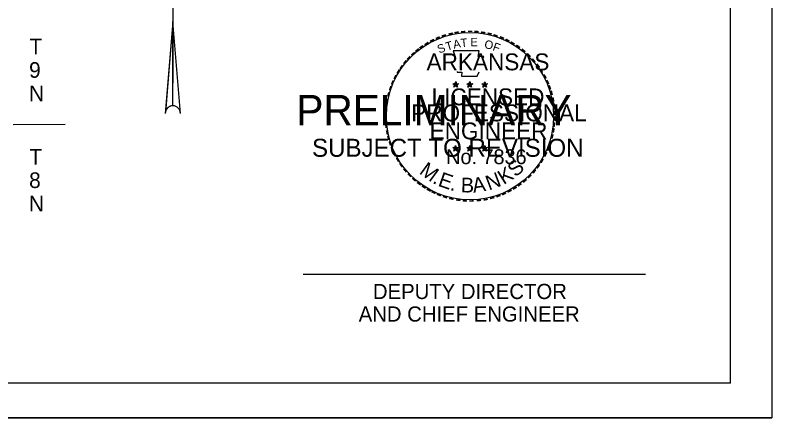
# Model space of a CAD drawing. Extents: x -117616 to 64730, y 54117 to 789866.
# Drawn here: x 63857 to 64730, y 54117 to 54581 of the extents above; entities that cross this region are included whole.
import ezdxf

# ---------------------------------------------------------------- set-up
doc = ezdxf.new("R2010")
doc.units = 0
for name, color, linetype in [('Default', 7, 'Continuous'), ('R_Border', 7, 'Continuous'), ('R_Border PE', 7, 'Continuous'), ('R_Border Prem', 7, 'Continuous'), ('R_Dimension', 7, 'Continuous'), ('R_Draft', 7, 'Continuous'), ('R_No Plot', 7, 'Continuous')]:
    doc.layers.add(name, color=color, linetype=linetype)

msp = doc.modelspace()

# ---------------------------------------------------------------- linework, layer by layer
at = {"layer": 'R_Border'}
for q in [(64682.04, 56211.92), (61520.24, 54157.32)]:
    msp.add_line((64682.04, 54157.32), q, dxfattribs=at)
at = {"layer": 'R_Border PE'}
for p, q in [((64361.7, 54502.45), (64365.1, 54501.35)), ((64361.7, 54502.45), (64364.2, 54502.05)), ((64361.7, 54502.45), (64364, 54501.25)), ((64363, 54498.45), (64365.1, 54501.35)), ((64363, 54498.45), (64364.2, 54500.85)), ((64363, 54498.45), (64365, 54500.55)), ((64365.1, 54504.95), (64364.7, 54502.45)), ((64367.2, 54498.45), (64365, 54500.55)), ((64365.1, 54501.35), (64365.1, 54504.95)), ((64365.1, 54504.95), (64365.6, 54502.55)), ((64368.4, 54502.45), (64365.1, 54501.35)), ((64367.2, 54498.45), (64365.1, 54501.35)), ((64368.4, 54502.45), (64365.7, 54501.95)), ((64367.2, 54498.45), (64365.8, 54501.25)), ((64368.4, 54502.45), (64366.5, 54501.45)), ((64378, 54502.45), (64381.4, 54501.35)), ((64378, 54502.45), (64380.4, 54502.05)), ((64378, 54502.45), (64380.2, 54501.25)), ((64379.2, 54498.45), (64381.4, 54501.35)), ((64379.2, 54498.45), (64380.5, 54500.85)), ((64379.2, 54498.45), (64381.3, 54500.55)), ((64381.4, 54504.95), (64381, 54502.45)), ((64383.4, 54498.45), (64381.3, 54500.55)), ((64381.4, 54501.35), (64381.4, 54504.95)), ((64381.4, 54504.95), (64381.8, 54502.55)), ((64384.7, 54502.45), (64381.4, 54501.35)), ((64383.4, 54498.45), (64381.4, 54501.35)), ((64384.7, 54502.45), (64381.9, 54501.95)), ((64383.4, 54498.45), (64382, 54501.25)), ((64384.7, 54502.45), (64382.7, 54501.45)), ((64395.1, 54502.35), (64398.5, 54501.25)), ((64395.1, 54502.35), (64397.5, 54501.85)), ((64395.1, 54502.35), (64397.4, 54501.15)), ((64396.3, 54498.35), (64398.5, 54501.25)), ((64396.3, 54498.35), (64397.6, 54500.75)), ((64396.3, 54498.35), (64398.5, 54500.45)), ((64398.5, 54504.75), (64398.1, 54502.35)), ((64398.5, 54501.25), (64398.5, 54504.75)), ((64398.5, 54504.75), (64398.9, 54502.35)), ((64401.9, 54502.35), (64398.5, 54501.25)), ((64400.5, 54498.35), (64398.5, 54501.25)), ((64400.5, 54498.35), (64398.5, 54500.45)), ((64401.9, 54502.35), (64399, 54501.85)), ((64400.5, 54498.35), (64399.2, 54501.15)), ((64401.9, 54502.35), (64399.8, 54501.35)), ((64365, 54431.25), (64364.6, 54428.85)), ((64365, 54427.75), (64365, 54431.25)), ((64365, 54431.25), (64365.5, 54428.85)), ((64381.3, 54431.25), (64380.9, 54428.85)), ((64381.3, 54427.75), (64381.3, 54431.25)), ((64381.3, 54431.25), (64381.7, 54428.85)), ((64398.5, 54431.15), (64398.1, 54428.75)), ((64398.5, 54427.65), (64398.5, 54431.15)), ((64398.5, 54431.15), (64398.9, 54428.75)), ((64361.6, 54428.85), (64365, 54427.75)), ((64361.6, 54428.85), (64364.2, 54428.35)), ((64361.6, 54428.85), (64364, 54427.65)), ((64363, 54424.85), (64365, 54427.75)), ((64363, 54424.85), (64364.2, 54427.25)), ((64363, 54424.85), (64365, 54427.05)), ((64368.4, 54428.85), (64365, 54427.75)), ((64367.2, 54424.85), (64365, 54427.75)), ((64367.2, 54424.85), (64365, 54426.95)), ((64368.4, 54428.85), (64365.6, 54428.35)), ((64367.2, 54424.85), (64365.8, 54427.65)), ((64368.4, 54428.85), (64366.5, 54427.85)), ((64377.9, 54428.85), (64381.3, 54427.75)), ((64377.9, 54428.85), (64380.4, 54428.35)), ((64377.9, 54428.85), (64380.2, 54427.65)), ((64379.2, 54424.85), (64381.3, 54427.75)), ((64379.2, 54424.85), (64380.4, 54427.25)), ((64379.2, 54424.85), (64381.3, 54427.05)), ((64384.7, 54428.85), (64381.3, 54427.75)), ((64383.3, 54424.85), (64381.3, 54427.75)), ((64383.3, 54424.85), (64381.3, 54426.95)), ((64384.7, 54428.85), (64381.8, 54428.35)), ((64383.3, 54424.85), (64382, 54427.65)), ((64384.7, 54428.85), (64382.6, 54427.85)), ((64395.1, 54428.75), (64398.5, 54427.65)), ((64395.1, 54428.75), (64397.5, 54428.25)), ((64395.1, 54428.75), (64397.4, 54427.55)), ((64396.3, 54424.75), (64398.5, 54427.65)), ((64396.3, 54424.75), (64397.6, 54427.15)), ((64396.3, 54424.75), (64398.5, 54426.95)), ((64401.9, 54428.75), (64398.5, 54427.65)), ((64400.5, 54424.75), (64398.5, 54427.65)), ((64400.5, 54424.75), (64398.5, 54426.85)), ((64401.9, 54428.75), (64399, 54428.25)), ((64400.5, 54424.75), (64399.1, 54427.55)), ((64401.9, 54428.75), (64399.8, 54427.75)), ((64189.39, 54283.1), (64583.74, 54283.1))]:
    msp.add_line(p, q, dxfattribs=at)
for points in [[(64362.1, 54540.15), (64364.7, 54532.05)], [(64396.2, 54531.25), (64397.6, 54533.95), (64391, 54533.75), (64392.3, 54540.15), (64362.1, 54540.15)], [(64366.9, 54516.65), (64366.9, 54515.75), (64372.3, 54515.55), (64371.8, 54510.95), (64390, 54510.95), (64392, 54516.15)], [(64365.1, 54504.95), (64367.2, 54498.45), (64361.7, 54502.45), (64368.4, 54502.45), (64363, 54498.45), (64365.1, 54504.95)], [(64381.4, 54504.95), (64383.4, 54498.45), (64378, 54502.45), (64384.7, 54502.45), (64379.2, 54498.45), (64381.4, 54504.95)], [(64398.5, 54504.75), (64400.5, 54498.35), (64395.1, 54502.35), (64401.9, 54502.35), (64396.3, 54498.35), (64398.5, 54504.75)], [(64365, 54431.25), (64367.2, 54424.85), (64361.6, 54428.85), (64368.4, 54428.85), (64363, 54424.85), (64365, 54431.25)], [(64381.3, 54431.25), (64383.3, 54424.85), (64377.9, 54428.85), (64384.7, 54428.85), (64379.2, 54424.85), (64381.3, 54431.25)], [(64398.5, 54431.15), (64400.5, 54424.75), (64395.1, 54428.75), (64401.9, 54428.75), (64396.3, 54424.75), (64398.5, 54431.15)]]:
    msp.add_lwpolyline(points, dxfattribs=at)
for centre, radius in [((64381.54, 54464.97), 96.45), ((64365.01, 54501.34), 1.67), ((64365.01, 54501.34), 1.41), ((64365.01, 54501.34), 1.13), ((64365.01, 54501.34), 0.963), ((64365.01, 54501.34), 0.726), ((64365.01, 54501.34), 0.482), ((64365.01, 54501.34), 0.288), ((64381.24, 54501.34), 1.67), ((64381.24, 54501.34), 1.41), ((64381.24, 54501.34), 1.13), ((64381.24, 54501.34), 0.963), ((64381.24, 54501.34), 0.726), ((64381.24, 54501.34), 0.482), ((64381.24, 54501.34), 0.288), ((64398.39, 54501.22), 1.67), ((64398.39, 54501.22), 1.41), ((64398.39, 54501.22), 1.13), ((64398.39, 54501.22), 0.963), ((64398.39, 54501.22), 0.726), ((64398.39, 54501.22), 0.482), ((64398.39, 54501.22), 0.288), ((64364.97, 54427.73), 1.67), ((64364.97, 54427.73), 1.41), ((64364.97, 54427.73), 1.13), ((64364.97, 54427.73), 0.963), ((64364.97, 54427.73), 0.726), ((64364.97, 54427.73), 0.482), ((64364.97, 54427.73), 0.288), ((64381.2, 54427.73), 1.67), ((64381.2, 54427.73), 1.41), ((64381.2, 54427.73), 1.13), ((64381.2, 54427.73), 0.963), ((64381.2, 54427.73), 0.726), ((64381.2, 54427.73), 0.482), ((64381.2, 54427.73), 0.288), ((64398.37, 54427.63), 1.67), ((64398.37, 54427.63), 1.41), ((64398.37, 54427.63), 1.13), ((64398.37, 54427.63), 0.963), ((64398.37, 54427.63), 0.726), ((64398.37, 54427.63), 0.482), ((64398.37, 54427.63), 0.288)]:
    msp.add_circle(centre, radius, dxfattribs=at)
at = {"layer": 'R_Dimension'}
msp.add_line((63914.85, 54455.38), (63854.85, 54455.14), dxfattribs=at)
at = {"layer": 'R_Draft'}
for p, q in [((64038.99, 54614.98), (64038.99, 54502.93)), ((64038.99, 54574.1), (64030.36, 54469.66)), ((64038.99, 54476.97), (64038.99, 54574.1))]:
    msp.add_line(p, q, dxfattribs=at)
msp.add_lwpolyline([(64047.74, 54468.22), (64038.99, 54574.1), (64030.24, 54468.22)], dxfattribs=at)
for start, end in [(0, 180), (90, 170.5511)]:
    msp.add_arc((64038.99, 54468.22), 8.75, start, end, dxfattribs=at)
at = {"layer": 'R_No Plot'}
msp.add_line((61396.23, 54117.54), (64729.56, 54117.54), dxfattribs=at)
msp.add_lwpolyline([(61396.16, 56250.87), (64729.56, 56250.87), (64729.56, 54117.5), (61396.16, 54117.5)], close=True, dxfattribs=at)

# ---------------------------------------------------------------- texts
at = {"layer": 'Default'}
for s, p in [('T', (63873.65, 54536.28)), ('9', (63873.23, 54509.28)), ('N', (63873.15, 54482.28)), ('T', (63873.59, 54409.28)), ('8', (63873.29, 54382.28)), ('N', (63873.08, 54355.28))]:
    msp.add_text(s, height=18, dxfattribs=at).set_placement(p)
at = {"layer": 'R_Border PE'}
for s, height, rotation, p in [('-', 15.55, 13.63015, (64357.3, 54553.45)), ('-', 15.55, 10.21935, (64363.8, 54555.05)), ('-', 15.55, 5.89682, (64370.9, 54556.05)), ('-', 15.55, 0.18623, (64378.4, 54556.75)), ('-', 15.55, 357.74304, (64385.4, 54556.65)), ('-', 15.55, 352.16173, (64392.6, 54556.05)), ('-', 15.55, 347.20489, (64399.6, 54555.05)), ('-', 15.55, 28.79182, (64337.6, 54545.45)), ('-', 15.55, 24.30721, (64343.7, 54548.55)), ('-', 15.55, 19.17608, (64350, 54551.15)), ('A', 9.72, 11.21318, (64363, 54542.65)), ('T', 9.72, 6.02276, (64371.2, 54544.35)), ('E', 9.72, 0.83234, (64382, 54545.45)), ('O', 9.72, 350.4515, (64397.6, 54543.35)), ('-', 15.55, 342.3362, (64405.9, 54553.45)), ('-', 15.55, 337.85509, (64412.9, 54551.35)), ('-', 15.55, 334.12109, (64419.1, 54548.75)), ('-', 15.55, 36.23174, (64326.1, 54538.05)), ('-', 15.55, 34.06357, (64331.8, 54541.85)), ('S', 9.72, 21.59401, (64346.1, 54537.05)), ('T', 9.72, 16.4036, (64355, 54540.25)), ('F', 9.72, 340.07066, (64406.9, 54541.15)), ('-', 15.55, 329.64089, (64424.7, 54545.95)), ('-', 15.55, 325.86266, (64430.9, 54542.45)), ('-', 15.55, 42.96224, (64317.4, 54530.25)), ('-', 15.55, 38.95066, (64321.6, 54534.35)), ('-', 15.55, 320.52971, (64436.9, 54538.35)), ('-', 15.55, 315.57859, (64442.7, 54533.55)), ('-', 15.55, 50.61417, (64309, 54520.95)), ('-', 15.55, 48.42305, (64313, 54525.55)), ('-', 15.55, 309.87973, (64448.2, 54528.15)), ('-', 15.55, 58.07063, (64301.9, 54510.25)), ('-', 15.55, 54.23247, (64305.1, 54515.35)), ('-', 15.55, 306.65218, (64453.4, 54522.35)), ('-', 13.61, 303.67529, (64458, 54516.85)), ('-', 15.55, 62.87135, (64298.8, 54504.25)), ('-', 15.55, 299.66835, (64461.2, 54510.85)), ('-', 15.55, 72.39447, (64294.3, 54492.25)), ('-', 15.55, 67.77427, (64296.3, 54498.35)), ('-', 15.55, 294.66279, (64464.4, 54504.95)), ('-', 15.55, 290.57283, (64466.8, 54499.45)), ('-', 15.55, 75.46096, (64292.3, 54485.25)), ('-', 15.55, 285.12326, (64469.1, 54493.75)), ('-', 15.55, 81.20126, (64291.1, 54478.35)), ('-', 15.55, 280.54934, (64471.1, 54486.45)), ('-', 15.55, 85.18634, (64290.3, 54471.65)), ('-', 15.55, 276.59616, (64472.6, 54479.15)), ('-', 15.55, 89.06224, (64290.1, 54464.85)), ('-', 15.55, 274.33011, (64473.2, 54472.05)), ('-', 15.55, 94.19588, (64290.4, 54457.75)), ('-', 15.55, 98.94793, (64291.1, 54451.35)), ('-', 15.55, 263.5172, (64473.3, 54459.45)), ('-', 15.55, 269.94067, (64473.5, 54465.85)), ('-', 15.55, 101.71495, (64292.4, 54444.15)), ('-', 15.55, 260.99529, (64472.6, 54453.05)), ('-', 15.55, 105.45785, (64294, 54438.35)), ('-', 15.55, 255.7626, (64471.6, 54446.45)), ('-', 15.55, 109.08742, (64296, 54432.25)), ('-', 15.55, 252.86809, (64469.8, 54439.45)), ('-', 15.55, 114.06432, (64298.5, 54426.45)), ('-', 15.55, 115.72885, (64301.5, 54420.45)), ('-', 15.55, 244.61971, (64465.1, 54426.85)), ('-', 15.55, 247.88866, (64467.7, 54432.95)), ('-', 15.55, 120.44712, (64305, 54414.75)), ('S', 17.08, 42.9205, (64434.42, 54394.09)), ('-', 15.55, 239.07125, (64461.3, 54419.55)), ('-', 15.55, 125.89344, (64308.8, 54409.35)), ('-', 15.55, 130.71812, (64313.4, 54403.85)), ('M', 17.08, 323.9056, (64322.04, 54399.55)), ('K', 17.08, 32.2382, (64420.36, 54385.52)), ('-', 15.55, 233.84524, (64457.4, 54413.25)), ('-', 15.55, 134.22381, (64318.4, 54398.65)), ('E', 17.08, 340.88815, (64343.74, 54385.02)), ('N', 17.08, 20.50421, (64403.39, 54379.28)), ('-', 15.55, 225.76533, (64448.5, 54402.25)), ('-', 15.55, 231.25377, (64453.2, 54407.65)), ('-', 15.55, 138.93382, (64323.5, 54394.15)), ('-', 15.55, 144.64634, (64328.9, 54390.15)), ('.', 17.08, 336.34072, (64337.52, 54388.27)), ('B', 17.08, 359.31489, (64370.95, 54377.18)), ('A', 17.08, 8.77022, (64385.51, 54376.63)), ('-', 15.55, 215.73633, (64438.1, 54392.75)), ('-', 15.55, 221.08509, (64443.5, 54397.25)), ('-', 15.55, 148.08978, (64334.3, 54386.55)), ('-', 15.55, 151.57039, (64339.9, 54383.35)), ('-', 15.55, 154.60019, (64345.1, 54381.05)), ('.', 17.08, 350.69404, (64357.91, 54379.76)), ('-', 15.55, 207.35684, (64427.5, 54385.55)), ('-', 15.55, 212.24909, (64433, 54388.95)), ('-', 15.55, 158.56121, (64351.1, 54378.55)), ('-', 15.55, 162.79826, (64357.8, 54376.45)), ('-', 15.55, 167.55551, (64364.7, 54374.95)), ('-', 15.55, 173.11546, (64372.2, 54373.85)), ('-', 15.55, 191.28576, (64401.8, 54375.45)), ('-', 15.55, 195.47429, (64408.9, 54377.45)), ('-', 15.55, 200.71842, (64415.5, 54379.75)), ('-', 15.55, 204.25161, (64421.5, 54382.35)), ('-', 15.55, 176.51827, (64379.31, 54373.27)), ('-', 15.55, 181.59176, (64386.61, 54373.47)), ('-', 15.55, 185.81666, (64394.6, 54374.25))]:
    msp.add_text(s, height=height, rotation=rotation, dxfattribs=at).set_placement(p)
for s, height, p in [('ARKANSAS', 19.44, (64331.5, 54517.85)), ('LICENSED', 19.44, (64337.3, 54477.55)), ('PROFESSIONAL', 19.44, (64313.8, 54459.05)), ('ENGINEER', 19.44, (64335, 54438.35)), ('No. 7836', 17.078, (64354.07, 54409.75)), ('DEPUTY DIRECTOR', 17.496, (64269.62, 54254.36)), ('AND CHIEF ENGINEER', 17.496, (64253.23, 54228.37))]:
    msp.add_text(s, height=height, dxfattribs=at).set_placement(p)
at = {"layer": 'R_Border Prem'}
for s, height, p in [('PRELIMINARY', 35, (64181.36, 54454.53)), ('SUBJECT TO REVISION', 20.7511, (64199.45, 54418.24))]:
    msp.add_text(s, height=height, dxfattribs=at).set_placement(p)

doc.saveas('drawing.dxf')
